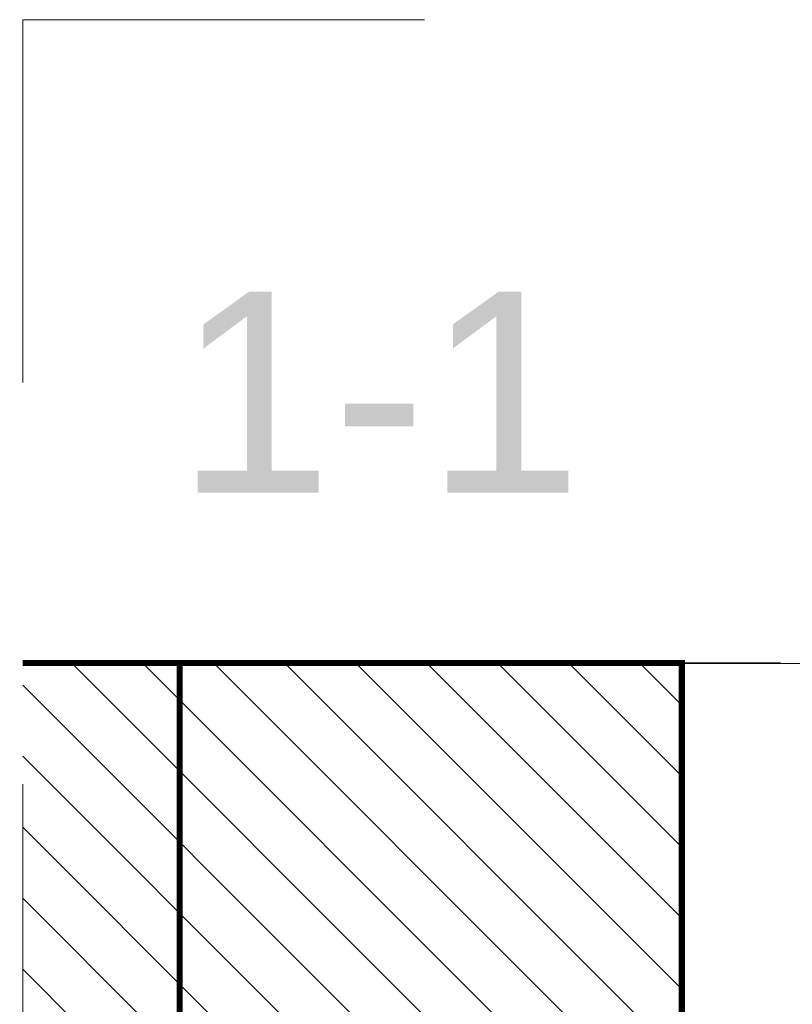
# Model space of a CAD drawing. Extents: x 4615668 to 9294084, y 5325188 to 10688993.
# Tile 352 of 656: x 4636858 to 4636897, y 5331580 to 5331629. Entities that reach past the tile are written whole.
import ezdxf

# ---------------------------------------------------------------- set-up
doc = ezdxf.new("R2010")
doc.units = 0
doc.header["$MEASUREMENT"] = 0
doc.linetypes.add('BUIB05', pattern=[1, 0.5, -0.5])
doc.linetypes.add('DASHDOT', pattern=[25.4, 12.7, -6.35, 0, -6.35])
doc.layers.add('0 @ 1', color=7, linetype='Continuous')
doc.layers.add('sciany', color=1, linetype='Continuous')
doc.layers.add('A_wymiary', color=152, linetype='Continuous', lineweight=5)
doc.layers.add('hatch', color=253, linetype='Continuous', lineweight=0)
doc.styles.add('Beschriftung', font='arial.ttf')

msp = doc.modelspace()

# ---------------------------------------------------------------- hatches: boundary and pattern name
at = {"layer": 'hatch', "lineweight": 0, "ltscale": 40, "transparency": 33554687}
h = msp.add_hatch(dxfattribs=at)
h.set_pattern_fill('ANSI31', color=256, scale=20, angle=90)
h.set_pattern_definition([(135, (9982674.8744, 698730.7727), (-1.767766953, -1.767766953), [])])
h.paths.add_polyline_path([(4636891.315, 5331579.749), (4636866.315, 5331579.749), (4636866.315, 5331567.249), (4636891.315, 5331567.249)])
h.paths.add_polyline_path([(4636891.315, 5331579.749), (4636891.315, 5331597.249), (4636866.315, 5331597.249), (4636866.315, 5331579.749)])
h.paths.add_polyline_path([(4636858.499, 5331579.749), (4636858.499, 5331567.249), (4636866.315, 5331567.249), (4636866.315, 5331579.749)])
h.paths.add_polyline_path([(4636858.499, 5331597.249), (4636858.499, 5331579.749), (4636866.315, 5331579.749), (4636866.315, 5331597.249)])
h.paths.add_polyline_path([(4636972.729, 5331567.249), (4636972.729, 5331579.749), (4636951.315, 5331579.749), (4636951.315, 5331567.249)])
h.paths.add_polyline_path([(4636972.729, 5331579.749), (4636972.729, 5331597.249), (4636951.315, 5331597.249), (4636951.315, 5331579.749)])

# ---------------------------------------------------------------- linework, layer by layer
at = {"linetype": 'DASHDOT', "lineweight": 0}
msp.add_lwpolyline([(4636972.729, 5331597.249), (4636858.499, 5331597.249)], dxfattribs=at)
msp.add_lwpolyline([(4636951.315, 5331567.249), (4636951.315, 5331597.249), (4636891.315, 5331597.224), (4636891.315, 5331567.224)], close=True, dxfattribs=at)
at = {"layer": 'A_wymiary', "linetype": 'BUIB05', "ltscale": 40}
msp.add_lwpolyline([(4636858.499, 5331629.283), (4636972.729, 5331629.283), (4636972.729, 5331531.216), (4636858.499, 5331531.216)], close=True, dxfattribs=at)
at = {"layer": 'sciany', "ltscale": 40, "const_width": 0.3}
msp.add_lwpolyline([(4636858.499, 5331567.249), (4636891.315, 5331567.249), (4636891.315, 5331597.249), (4636858.499, 5331597.249)], dxfattribs=at)
msp.add_lwpolyline([(4636891.315, 5331567.249), (4636866.315, 5331567.249), (4636866.315, 5331597.249), (4636891.315, 5331597.249)], close=True, dxfattribs=at)

# ---------------------------------------------------------------- texts
at = {"layer": '0 @ 1', "color": 2, "insert": (4636866.154, 5331615.737), "char_height": 10, "width": 1426.25984, "attachment_point": 1, "style": 'Beschriftung'}
msp.add_mtext('1-1', dxfattribs=at)

doc.saveas('drawing.dxf')
